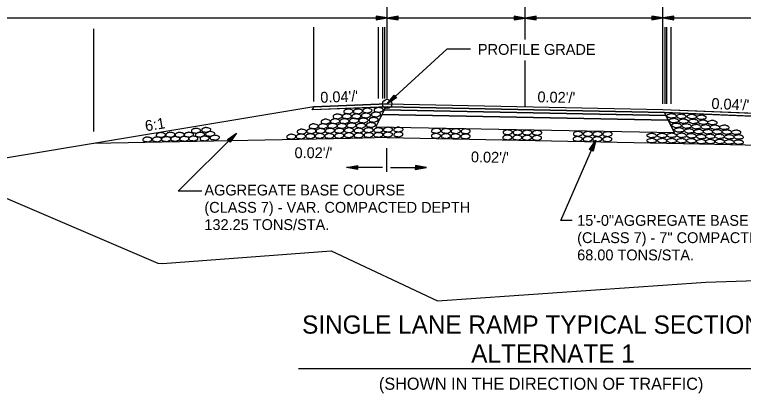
# Model space of a CAD drawing. Extents: x 1734743 to 1735935, y 759845 to 763831.
# Drawn here: x 1735729.77 to 1735769.43, y 762723.43 to 762744.05 of the extents above; entities that cross this region are included whole.
import ezdxf

# ---------------------------------------------------------------- set-up
doc = ezdxf.new("R2010")
doc.units = 0
for name, color, linetype in [('1', 7, 'Continuous'), ('19', 7, 'Continuous'), ('8', 7, 'Continuous'), ('Level 1', 7, 'Continuous'), ('Level 9', 7, 'Continuous'), ('R_Prop Surface', 7, 'Continuous')]:
    doc.layers.add(name, color=color, linetype=linetype)

# ---------------------------------------------------------------- blocks, each defined once
blk = doc.blocks.new('TM')
at = {"layer": '8'}
for p, q in [((-120.309, 21.181), (-119.787, -20.829)), ((0, 0), (-120.309, 21.181)), ((-31.382, 2.945), (-120.176, 10.512)), ((-119.787, -20.829), (0, 0)), ((-119.911, -10.826), (-31.307, -3.057))]:
    blk.add_line(p, q, dxfattribs=at)
blk = doc.blocks.new('ROCKS')
at = {"layer": '1'}
blk.add_spline([(0.013, 0.06), (0.053, 0.053), (0.107, 0.033), (0.133, 0.013), (0.133, -0.007), (0.12, -0.033), (0.107, -0.04), (0.073, -0.053), (0.033, -0.067), (0.013, -0.067), (-0.02, -0.06), (-0.06, -0.053), (-0.087, -0.047), (-0.113, -0.02), (-0.113, -0.007), (-0.107, 0.02), (-0.087, 0.033), (-0.067, 0.047), (-0.033, 0.053), (-0.02, 0.06), (0.013, 0.06)], degree=3, dxfattribs=at)

msp = doc.modelspace()

# ---------------------------------------------------------------- linework, layer by layer
at = {"layer": '19'}
for p, q in [((1735750.046, 762739.488), (1735750.047, 762746.903)), ((1735765.046, 762739.187), (1735765.047, 762746.902)), ((1735757.546, 762742.696), (1735757.547, 762745.408)), ((1735720.041, 762743.869), (1735750.046, 762743.867)), ((1735749.441, 762743.971), (1735749.441, 762743.761)), ((1735750.041, 762743.866), (1735749.441, 762743.971)), ((1735749.881, 762743.881), (1735749.441, 762743.916)), ((1735749.441, 762743.761), (1735750.041, 762743.866)), ((1735750.046, 762743.868), (1735757.546, 762743.867)), ((1735750.647, 762743.968), (1735750.047, 762743.863)), ((1735750.047, 762743.863), (1735750.647, 762743.758)), ((1735750.647, 762743.913), (1735750.207, 762743.878)), ((1735750.647, 762743.758), (1735750.647, 762743.968)), ((1735756.947, 762743.968), (1735756.947, 762743.758)), ((1735757.547, 762743.863), (1735756.947, 762743.968)), ((1735757.387, 762743.878), (1735756.947, 762743.913)), ((1735756.947, 762743.758), (1735757.547, 762743.863)), ((1735757.546, 762743.867), (1735765.046, 762743.867)), ((1735758.147, 762743.968), (1735757.547, 762743.863)), ((1735757.547, 762743.863), (1735758.147, 762743.758)), ((1735758.147, 762743.913), (1735757.707, 762743.878)), ((1735758.147, 762743.758), (1735758.147, 762743.968)), ((1735764.446, 762743.972), (1735764.446, 762743.762)), ((1735765.046, 762743.867), (1735764.446, 762743.972)), ((1735764.886, 762743.882), (1735764.446, 762743.917)), ((1735764.446, 762743.762), (1735765.046, 762743.867)), ((1735765.646, 762743.972), (1735765.046, 762743.867)), ((1735765.046, 762743.867), (1735765.646, 762743.762)), ((1735765.046, 762743.867), (1735795.041, 762743.864)), ((1735765.046, 762743.867), (1735795.041, 762743.864)), ((1735765.646, 762743.917), (1735765.206, 762743.882)), ((1735765.646, 762743.762), (1735765.646, 762743.972)), ((1735749.441, 762743.811), (1735749.881, 762743.851)), ((1735750.207, 762743.848), (1735750.647, 762743.808)), ((1735756.947, 762743.808), (1735757.387, 762743.848)), ((1735757.707, 762743.848), (1735758.147, 762743.808)), ((1735764.446, 762743.812), (1735764.886, 762743.852)), ((1735765.206, 762743.852), (1735765.646, 762743.812)), ((1735734.086, 762737.69), (1735734.086, 762743.281)), ((1735746.046, 762739.328), (1735746.046, 762743.367)), ((1735749.581, 762739.488), (1735749.581, 762743.367)), ((1735749.813, 762739.488), (1735749.813, 762743.367)), ((1735749.919, 762739.488), (1735749.919, 762743.367)), ((1735765.165, 762739.187), (1735765.165, 762743.366)), ((1735765.269, 762739.187), (1735765.269, 762743.366)), ((1735765.495, 762739.187), (1735765.495, 762743.366)), ((1735753.294, 762742.168), (1735750.046, 762739.188)), ((1735754.584, 762742.168), (1735753.294, 762742.168)), ((1735757.546, 762739.037), (1735757.547, 762741.56)), ((1735750.046, 762739.188), (1735750.418, 762739.67)), ((1735750.558, 762739.516), (1735750.046, 762739.188)), ((1735750.156, 762739.303), (1735750.45, 762739.628)), ((1735750.525, 762739.548), (1735750.175, 762739.286)), ((1735750.418, 762739.67), (1735750.558, 762739.516)), ((1735750.046, 762739.188), (1735746.046, 762739.028)), ((1735750.046, 762739.188), (1735765.046, 762738.887)), ((1735746.046, 762739.028), (1735720.048, 762734.701)), ((1735750.048, 762739.021), (1735745.961, 762738.858)), ((1735749.881, 762738.858), (1735749.757, 762738.61)), ((1735749.881, 762738.858), (1735765.214, 762738.55)), ((1735765.214, 762738.55), (1735749.881, 762738.858)), ((1735750.048, 762739.021), (1735765.131, 762738.716)), ((1735765.046, 762738.887), (1735771.046, 762738.646)), ((1735765.131, 762738.716), (1735771.131, 762738.476)), ((1735749.757, 762738.61), (1735749.427, 762737.95)), ((1735749.757, 762738.61), (1735765.341, 762738.297)), ((1735749.757, 762738.61), (1735765.341, 762738.297)), ((1735765.341, 762738.297), (1735749.757, 762738.61)), ((1735765.341, 762738.297), (1735765.214, 762738.55)), ((1735749.427, 762737.95), (1735765.677, 762737.624)), ((1735749.427, 762737.95), (1735765.677, 762737.624)), ((1735765.677, 762737.624), (1735765.341, 762738.297)), ((1735738.677, 762734.442), (1735741.851, 762737.599)), ((1735741.353, 762737.251), (1735741.851, 762737.599)), ((1735741.851, 762737.599), (1735741.499, 762737.102)), ((1735748.046, 762737.315), (1735734.086, 762737.037)), ((1735741.499, 762737.102), (1735741.353, 762737.251)), ((1735741.387, 762737.22), (1735741.727, 762737.496)), ((1735741.746, 762737.48), (1735741.465, 762737.143)), ((1735750.046, 762737.355), (1735748.046, 762737.315)), ((1735750.046, 762737.355), (1735767.034, 762737.013)), ((1735759.495, 762732.848), (1735761.395, 762737.216)), ((1735761.06, 762736.709), (1735761.395, 762737.216)), ((1735761.395, 762737.216), (1735761.251, 762736.625)), ((1735750.006, 762736.774), (1735750.006, 762735.486)), ((1735761.104, 762736.693), (1735761.317, 762737.075)), ((1735761.341, 762737.067), (1735761.204, 762736.651)), ((1735767.034, 762737.013), (1735782.728, 762736.698)), ((1735761.251, 762736.625), (1735761.06, 762736.709)), ((1735749.789, 762735.724), (1735747.835, 762735.724)), ((1735750.222, 762735.724), (1735752.177, 762735.724)), ((1735739.967, 762734.442), (1735738.677, 762734.442)), ((1735760.112, 762732.848), (1735759.495, 762732.848)), ((1735745.216, 762724.796), (1735773.379, 762724.794))]:
    msp.add_line(p, q, dxfattribs=at)
for points in [[(1735681.908, 762741.187), (1735681.887, 762741.568), (1735681.887, 762741.568), (1735690.365, 762742.009), (1735690.365, 762742.009), (1735696.399, 762742.146), (1735703.199, 762741.805), (1735715.078, 762739.424), (1735728.668, 762734.323), (1735737.574, 762730.516)], [(1735771.131, 762738.476), (1735765.131, 762738.716), (1735750.047, 762739.021), (1735749.961, 762739.018), (1735749.961, 762739.018), (1735745.961, 762738.858), (1735746.046, 762739.028), (1735746.046, 762739.028), (1735750.046, 762739.188), (1735765.046, 762738.887), (1735771.046, 762738.646), (1735771.046, 762738.646), (1735771.131, 762738.476), (1735771.131, 762738.476), (1735771.131, 762738.476)], [(1735765.214, 762738.55), (1735749.881, 762738.858), (1735749.881, 762738.858), (1735749.961, 762739.018), (1735749.961, 762739.018), (1735750.048, 762739.021), (1735765.131, 762738.716), (1735765.131, 762738.716), (1735765.131, 762738.716), (1735765.214, 762738.55), (1735765.214, 762738.55), (1735765.214, 762738.55)], [(1735737.574, 762730.516), (1735737.825, 762730.509), (1735746.995, 762731.188), (1735752.775, 762728.468), (1735767.375, 762729.486), (1735787.755, 762730.165), (1735799.985, 762731.524), (1735809.495, 762729.823), (1735820.81, 762732.261), (1735822.413, 762731.949)]]:
    msp.add_lwpolyline(points, dxfattribs=at)
at = {"layer": 'Level 9'}
msp.add_circle((1735750.046, 762739.188), 0.25, dxfattribs=at)
at = {"layer": 'R_Prop Surface'}
for p, q in [((1735746.046, 762739.028), (1735745.961, 762738.858)), ((1735749.961, 762739.018), (1735749.427, 762737.95)), ((1735765.131, 762738.716), (1735765.677, 762737.624))]:
    msp.add_line(p, q, dxfattribs=at)

# ---------------------------------------------------------------- block references
at = {"layer": '19', "xscale": 0.0050063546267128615}
for p, yscale, rotation in [((1735747.833, 762735.722), -0.00500635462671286, -179.20057588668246), ((1735752.178, 762735.722), 0.00500635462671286, -0.7994241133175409)]:
    msp.add_blockref('TM', p, dxfattribs=dict(at, yscale=yscale, rotation=rotation))
at = {"layer": 'Level 1'}
for p, xscale, yscale, rotation in [((1735747.917, 762738.789), 2.011654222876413, 2.0116542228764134, 2.041282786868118), ((1735748.435, 762738.789), 2.011654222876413, 2.0116542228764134, 2.041282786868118), ((1735748.95, 762738.834), 2.011654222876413, 2.0116542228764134, 2.041282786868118), ((1735749.414, 762738.62), 2.011654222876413, 2.0116542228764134, 2.041282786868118), ((1735749.561, 762738.869), 2.011654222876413, 2.0116542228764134, 2.041282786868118), ((1735746.683, 762738.234), 2.011654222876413, 2.0116542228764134, 2.041282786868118), ((1735747.194, 762738.251), 2.011654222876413, 2.0116542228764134, 2.041282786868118), ((1735747.325, 762738.51), 2.011654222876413, 2.0116542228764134, 2.041282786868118), ((1735747.703, 762738.254), 2.011654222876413, 2.0116542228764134, 2.041282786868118), ((1735747.831, 762738.521), 2.011654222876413, 2.0116542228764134, 2.041282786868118), ((1735748.228, 762738.284), 2.011654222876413, 2.0116542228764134, 2.041282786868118), ((1735748.348, 762738.519), 2.011654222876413, 2.0116542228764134, 2.041282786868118), ((1735748.734, 762738.293), 2.011654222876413, 2.0116542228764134, 2.041282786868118), ((1735748.873, 762738.565), 2.011654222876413, 2.0116542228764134, 2.041282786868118), ((1735749.285, 762738.328), 2.011654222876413, 2.0116542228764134, 2.041282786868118), ((1735765.537, 762738.544), 2.0116542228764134, -2.011654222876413, 177.9586193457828), ((1735765.662, 762738.285), 2.0116542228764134, -2.011654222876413, 177.9586193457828), ((1735766.069, 762738.515), 2.0116542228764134, -2.011654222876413, 177.9586193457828), ((1735766.188, 762738.251), 2.0116542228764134, -2.011654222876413, 177.9586193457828), ((1735766.641, 762738.505), 2.011654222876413, -2.0116542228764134, 177.95871721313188), ((1735766.728, 762738.243), 2.011654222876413, -2.0116542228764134, 177.95871721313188), ((1735767.16, 762738.466), 2.011654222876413, -2.0116542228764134, 177.95871721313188), ((1735767.251, 762738.198), 2.011654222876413, -2.0116542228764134, 177.95871721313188), ((1735767.756, 762738.179), 2.011654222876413, -2.0116542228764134, 177.95871721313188), ((1735740.178, 762737.777), 2.011654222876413, 2.011654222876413, 1.8263814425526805), ((1735746.027, 762737.977), 2.011654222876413, 2.0116542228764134, 2.041282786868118), ((1735746.54, 762737.983), 2.011654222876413, 2.0116542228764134, 2.041282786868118), ((1735747.049, 762738.001), 2.011654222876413, 2.0116542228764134, 2.041282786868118), ((1735747.558, 762737.995), 2.011654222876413, 2.0116542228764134, 2.041282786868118), ((1735748.082, 762738.027), 2.011654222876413, 2.0116542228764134, 2.041282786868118), ((1735748.597, 762738.009), 2.011654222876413, 2.0116542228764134, 2.041282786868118), ((1735749.138, 762738.05), 2.011654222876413, 2.0116542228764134, 2.041282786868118), ((1735750.069, 762737.794), 2.011654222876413, 2.0116542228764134, 2.041282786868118), ((1735750.639, 762737.798), 2.011654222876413, 2.0116542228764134, 2.041282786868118), ((1735765.807, 762738.024), 2.0116542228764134, -2.011654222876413, 177.9586193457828), ((1735765.954, 762737.776), 2.0116542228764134, -2.011654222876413, 177.9586193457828), ((1735766.351, 762737.989), 2.0116542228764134, -2.011654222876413, 177.9586193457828), ((1735766.881, 762737.956), 2.0116542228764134, -2.011654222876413, 177.9586193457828), ((1735767.389, 762737.941), 2.011654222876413, -2.0116542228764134, 177.95871721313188), ((1735767.894, 762737.925), 2.011654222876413, -2.0116542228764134, 177.95871721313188), ((1735768.406, 762737.923), 2.011654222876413, -2.0116542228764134, 177.95871721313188), ((1735737.71, 762737.504), 2.011654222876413, 2.011654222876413, 1.8263814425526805), ((1735738.23, 762737.52), 2.011654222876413, 2.011654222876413, 1.8263814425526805), ((1735738.737, 762737.512), 2.011654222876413, 2.011654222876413, 1.8263814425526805), ((1735739.23, 762737.518), 2.011654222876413, 2.011654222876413, 1.8263814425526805), ((1735739.62, 762737.733), 2.011654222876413, 2.011654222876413, 1.8263814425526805), ((1735739.838, 762737.518), 2.011654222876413, 2.011654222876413, 1.8263814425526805), ((1735740.395, 762737.563), 2.011654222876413, 2.011654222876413, 1.8263814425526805), ((1735744.811, 762737.412), 2.011654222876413, 2.0116542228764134, 2.041282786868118), ((1735745.325, 762737.424), 2.011654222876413, 2.0116542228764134, 2.041282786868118), ((1735745.381, 762737.688), 2.011654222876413, 2.0116542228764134, 2.041282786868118), ((1735745.841, 762737.439), 2.011654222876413, 2.0116542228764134, 2.041282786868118), ((1735745.897, 762737.714), 2.011654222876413, 2.0116542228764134, 2.041282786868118), ((1735746.361, 762737.455), 2.011654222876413, 2.0116542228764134, 2.041282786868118), ((1735746.401, 762737.724), 2.011654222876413, 2.0116542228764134, 2.041282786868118), ((1735746.879, 762737.451), 2.011654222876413, 2.0116542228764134, 2.041282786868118), ((1735746.907, 762737.734), 2.011654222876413, 2.0116542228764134, 2.041282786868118), ((1735747.416, 762737.735), 2.011654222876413, 2.0116542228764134, 2.041282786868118), ((1735747.416, 762737.459), 2.011654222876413, 2.0116542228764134, 2.041282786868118), ((1735747.943, 762737.761), 2.011654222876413, 2.0116542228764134, 2.041282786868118), ((1735747.944, 762737.49), 2.011654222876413, 2.0116542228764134, 2.041282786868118), ((1735748.476, 762737.746), 2.011654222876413, 2.0116542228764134, 2.041282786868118), ((1735748.477, 762737.485), 2.011654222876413, 2.0116542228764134, 2.041282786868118), ((1735749.01, 762737.765), 2.011654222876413, 2.0116542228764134, 2.041282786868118), ((1735749.011, 762737.5), 2.011654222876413, 2.0116542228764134, 2.041282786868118), ((1735749.545, 762737.767), 2.011654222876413, 2.0116542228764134, 2.041282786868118), ((1735749.546, 762737.511), 2.011654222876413, 2.0116542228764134, 2.041282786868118), ((1735750.065, 762737.523), 2.011654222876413, 2.0116542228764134, 2.041282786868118), ((1735750.635, 762737.534), 2.011654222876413, 2.0116542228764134, 2.041282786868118), ((1735752.681, 762737.454), 2.011654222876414, 2.011654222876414, 0.8175469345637), ((1735752.691, 762737.734), 2.011654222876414, 2.011654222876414, 0.8175469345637), ((1735753.224, 762737.445), 2.011654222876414, 2.011654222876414, 0.8175469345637), ((1735753.234, 762737.725), 2.011654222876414, 2.011654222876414, 0.8175469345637), ((1735753.745, 762737.436), 2.011654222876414, 2.011654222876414, 0.8175469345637), ((1735753.756, 762737.715), 2.011654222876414, 2.011654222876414, 0.8175469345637), ((1735754.288, 762737.426), 2.011654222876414, 2.011654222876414, 0.8175469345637), ((1735754.298, 762737.706), 2.011654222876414, 2.011654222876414, 0.8175469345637), ((1735756.578, 762737.65), 2.0116542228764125, 2.0116542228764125, 0.9122903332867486), ((1735757.121, 762737.641), 2.0116542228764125, 2.0116542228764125, 0.9122903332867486), ((1735757.643, 762737.633), 2.0116542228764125, 2.0116542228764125, 0.9122903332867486), ((1735758.186, 762737.624), 2.0116542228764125, 2.0116542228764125, 0.9122903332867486), ((1735760.404, 762737.569), 2.011654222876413, 2.0116542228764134, 1.2246105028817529), ((1735760.947, 762737.563), 2.011654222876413, 2.0116542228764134, 1.2246105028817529), ((1735761.469, 762737.557), 2.011654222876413, 2.0116542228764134, 1.2246105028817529), ((1735762.011, 762737.552), 2.011654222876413, 2.0116542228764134, 1.2246105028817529), ((1735764.453, 762737.476), 2.0116542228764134, -2.011654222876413, 177.9586193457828), ((1735765.023, 762737.474), 2.0116542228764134, -2.011654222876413, 177.9586193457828), ((1735765.547, 762737.486), 2.0116542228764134, -2.011654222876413, 177.9586193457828), ((1735766.082, 762737.484), 2.0116542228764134, -2.011654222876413, 177.9586193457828), ((1735766.495, 762737.721), 2.0116542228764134, -2.011654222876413, 177.9586193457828), ((1735766.616, 762737.459), 2.0116542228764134, -2.011654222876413, 177.9586193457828), ((1735767.016, 762737.688), 2.0116542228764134, -2.011654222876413, 177.9586193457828), ((1735767.149, 762737.413), 2.0116542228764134, -2.011654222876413, 177.9586193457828), ((1735767.519, 762737.683), 2.011654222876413, -2.0116542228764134, 177.95871721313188), ((1735767.636, 762737.426), 2.011654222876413, -2.0116542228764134, 177.95871721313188), ((1735768.03, 762737.678), 2.011654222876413, -2.0116542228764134, 177.95871721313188), ((1735768.147, 762737.426), 2.011654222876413, -2.0116542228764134, 177.95871721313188), ((1735768.542, 762737.662), 2.011654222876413, -2.0116542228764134, 177.95871721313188), ((1735768.674, 762737.401), 2.011654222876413, -2.0116542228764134, 177.95871721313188), ((1735769.051, 762737.65), 2.011654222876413, -2.0116542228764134, 177.95871721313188), ((1735769.188, 762737.395), 2.011654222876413, -2.0116542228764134, 177.95871721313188), ((1735736.977, 762737.259), 2.011654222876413, 2.011654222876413, 1.8263814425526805), ((1735737.499, 762737.265), 2.011654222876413, 2.011654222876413, 1.8263814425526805), ((1735737.999, 762737.279), 2.011654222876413, 2.011654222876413, 1.8263814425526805), ((1735738.494, 762737.29), 2.011654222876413, 2.011654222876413, 1.8263814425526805), ((1735738.991, 762737.297), 2.011654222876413, 2.011654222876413, 1.8263814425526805), ((1735739.481, 762737.313), 2.011654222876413, 2.011654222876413, 1.8263814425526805), ((1735740.089, 762737.313), 2.011654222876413, 2.011654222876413, 1.8263814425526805), ((1735740.647, 762737.358), 2.011654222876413, 2.011654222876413, 1.8263814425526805), ((1735756.568, 762737.37), 2.0116542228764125, 2.0116542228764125, 0.9122903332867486), ((1735757.112, 762737.362), 2.0116542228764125, 2.0116542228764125, 0.9122903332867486), ((1735757.633, 762737.353), 2.0116542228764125, 2.0116542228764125, 0.9122903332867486), ((1735758.176, 762737.345), 2.0116542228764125, 2.0116542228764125, 0.9122903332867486), ((1735760.395, 762737.289), 2.011654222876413, 2.0116542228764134, 1.2246105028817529), ((1735760.939, 762737.283), 2.011654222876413, 2.0116542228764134, 1.2246105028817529), ((1735761.46, 762737.277), 2.011654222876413, 2.0116542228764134, 1.2246105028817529), ((1735762.003, 762737.272), 2.011654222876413, 2.0116542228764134, 1.2246105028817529), ((1735764.457, 762737.196), 2.0116542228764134, -2.011654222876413, 177.9586193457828), ((1735765.027, 762737.194), 2.0116542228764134, -2.011654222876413, 177.9586193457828), ((1735765.546, 762737.192), 2.0116542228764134, -2.011654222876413, 177.9586193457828), ((1735766.081, 762737.19), 2.0116542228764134, -2.011654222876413, 177.9586193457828), ((1735766.615, 762737.188), 2.0116542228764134, -2.011654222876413, 177.9586193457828), ((1735767.148, 762737.142), 2.0116542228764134, -2.011654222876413, 177.9586193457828), ((1735767.636, 762737.145), 2.011654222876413, -2.0116542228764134, 177.95871721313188), ((1735768.161, 762737.15), 2.011654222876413, -2.0116542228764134, 177.95871721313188), ((1735768.674, 762737.126), 2.011654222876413, -2.0116542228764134, 177.95871721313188), ((1735769.188, 762737.115), 2.011654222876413, -2.0116542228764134, 177.95871721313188)]:
    msp.add_blockref('ROCKS', p, dxfattribs=dict(at, xscale=xscale, yscale=yscale, rotation=rotation))

# ---------------------------------------------------------------- texts
at = {"layer": '19'}
for s, height, rotation, p in [('PROFILE GRADE', 0.59001, 359.9954, (1735754.983, 762741.86)), ("0.04'/'", 0.59, 2.1556, (1735746.417, 762739.247)), ("0.02'/'", 0.59, 358.8496, (1735758.217, 762739.278)), ("0.04'/'", 0.59, 357.3841, (1735767.676, 762738.923)), ('6:1', 0.59, 9.4465, (1735736.92, 762737.689)), ("0.02'/'", 0.59, 359.9954, (1735745.005, 762736.236)), ("0.02'/'", 0.59, 358.8496, (1735754.597, 762736.014)), ('AGGREGATE BASE COURSE', 0.59001, 360, (1735740.099, 762734.204)), ('(CLASS 7) - VAR. COMPACTED DEPTH', 0.59001, 360, (1735740.099, 762733.264)), ('132.25 TONS/STA.', 0.59001, 360, (1735740.099, 762732.324)), ('SINGLE LANE RAMP TYPICAL SECTION', 0.98999, 359.9954, (1735745.416, 762726.685)), ('ALTERNATE 1', 0.98999, 359.9954, (1735754.618, 762725.107)), ('(SHOWN IN THE DIRECTION OF TRAFFIC)', 0.65999, 359.9954, (1735749.598, 762723.631))]:
    msp.add_text(s, height=height, rotation=rotation, dxfattribs=at).set_placement(p)
for s, p in [('15\'-0"AGGREGATE BASE COURSE', (1735760.383, 762732.553)), ('(CLASS 7) - 7" COMPACTED DEPTH', (1735760.383, 762731.613)), ('68.00 TONS/STA.', (1735760.383, 762730.673))]:
    msp.add_text(s, height=0.59001, dxfattribs=at).set_placement(p)

doc.saveas('drawing.dxf')
